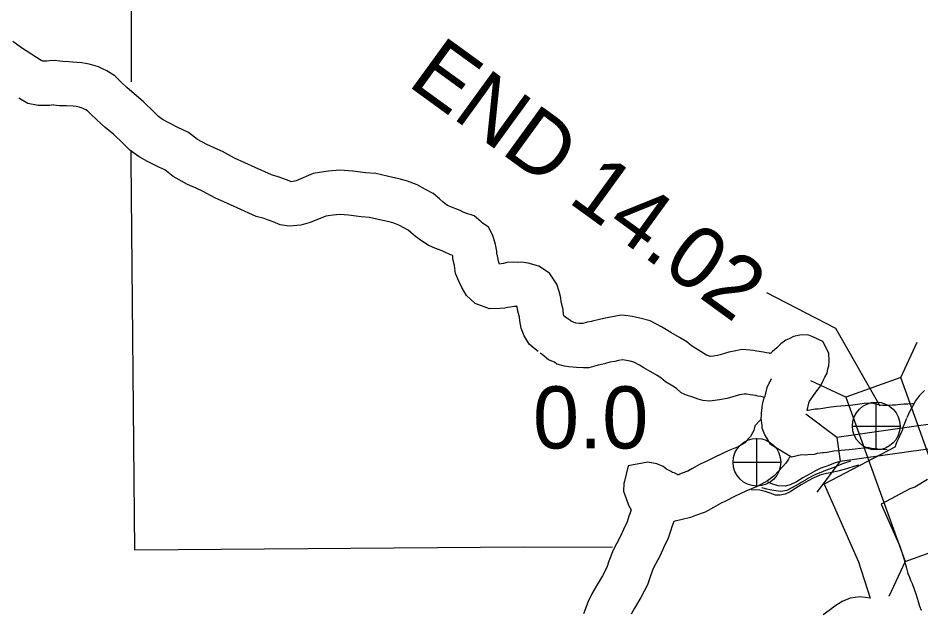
# Model space of a CAD drawing. Extents: x -939622 to -934245, y 1383184 to 1385301.
# Drawn here: x -935234.85 to -935216.43, y 1384102.23 to 1384114.37 of the extents above; entities that cross this region are included whole.
import ezdxf

# ---------------------------------------------------------------- set-up
doc = ezdxf.new("R2010")
doc.units = 0
for name, color, linetype in [('Level 10', 7, 'Continuous'), ('Level 20', 7, 'Continuous'), ('Level 25', 7, 'Continuous'), ('Level 26', 7, 'Continuous'), ('Level 8', 7, 'Continuous'), ('Level 9', 7, 'Continuous')]:
    doc.layers.add(name, color=color, linetype=linetype)

msp = doc.modelspace()

# ---------------------------------------------------------------- linework, layer by layer
at = {"layer": 'Level 10'}
for points in [[(-935234.373, 1384113.508), (-935234.773, 1384113.765), (-935234.952, 1384113.897)], [(-935223.648, 1384108.246), (-935223.708, 1384108.297), (-935223.713, 1384108.302), (-935223.715, 1384108.311), (-935223.724, 1384108.425), (-935223.766, 1384108.579), (-935223.773, 1384108.664), (-935223.808, 1384108.792), (-935223.855, 1384108.94), (-935224.004, 1384109.167), (-935224.22, 1384109.312), (-935224.437, 1384109.37), (-935224.577, 1384109.389), (-935224.658, 1384109.388), (-935224.738, 1384109.391), (-935224.864, 1384109.383), (-935224.94, 1384109.363), (-935224.988, 1384109.36), (-935225.022, 1384109.353), (-935225.03, 1384109.37), (-935225.047, 1384109.409), (-935225.058, 1384109.489), (-935225.078, 1384109.573), (-935225.078, 1384109.613), (-935225.103, 1384109.75), (-935225.163, 1384109.937), (-935225.251, 1384110.106), (-935225.38, 1384110.197), (-935225.395, 1384110.213), (-935225.539, 1384110.338), (-935225.712, 1384110.39), (-935225.765, 1384110.413), (-935225.825, 1384110.447), (-935226.038, 1384110.529), (-935226.068, 1384110.542), (-935226.102, 1384110.563), (-935226.171, 1384110.617), (-935226.25, 1384110.683), (-935226.378, 1384110.795), (-935226.533, 1384110.876), (-935226.701, 1384110.97), (-935226.899, 1384111.042), (-935227.042, 1384111.084), (-935227.2, 1384111.121), (-935227.547, 1384111.2), (-935227.759, 1384111.214), (-935228.014, 1384111.245), (-935228.28, 1384111.267), (-935228.512, 1384111.249), (-935228.656, 1384111.229), (-935228.825, 1384111.199), (-935229.174, 1384111.052), (-935229.241, 1384111.034), (-935229.271, 1384111.031), (-935229.315, 1384111.05), (-935229.445, 1384111.096), (-935229.541, 1384111.133), (-935229.673, 1384111.172), (-935230.006, 1384111.32), (-935230.43, 1384111.51), (-935230.676, 1384111.646), (-935230.847, 1384111.725), (-935230.995, 1384111.79), (-935231.185, 1384111.891), (-935231.368, 1384112.038), (-935231.583, 1384112.141), (-935231.786, 1384112.241), (-935231.896, 1384112.302), (-935231.98, 1384112.361), (-935232.072, 1384112.455), (-935232.293, 1384112.671), (-935232.48, 1384112.824), (-935232.626, 1384112.956), (-935232.742, 1384113.065), (-935232.871, 1384113.19), (-935233.032, 1384113.293), (-935233.12, 1384113.333), (-935233.205, 1384113.374), (-935233.395, 1384113.434), (-935233.548, 1384113.458), (-935233.649, 1384113.468), (-935233.811, 1384113.479), (-935233.932, 1384113.483), (-935233.997, 1384113.49), (-935234.09, 1384113.505), (-935234.209, 1384113.496), (-935234.256, 1384113.49), (-935234.299, 1384113.491), (-935234.338, 1384113.49), (-935234.398, 1384113.523)], [(-935224.238, 1384107.566), (-935224.294, 1384107.615), (-935224.418, 1384107.72), (-935224.522, 1384107.885), (-935224.581, 1384108.042), (-935224.609, 1384108.197), (-935224.614, 1384108.27), (-935224.655, 1384108.421), (-935224.661, 1384108.488), (-935224.724, 1384108.49), (-935224.724, 1384108.49), (-935224.798, 1384108.471), (-935224.863, 1384108.467), (-935224.913, 1384108.456), (-935225.017, 1384108.444), (-935225.225, 1384108.441), (-935225.52, 1384108.55), (-935225.698, 1384108.714), (-935225.789, 1384108.874), (-935225.845, 1384108.989), (-935225.921, 1384109.159), (-935225.944, 1384109.325), (-935225.976, 1384109.463), (-935225.977, 1384109.523), (-935225.987, 1384109.533), (-935226.022, 1384109.543), (-935226.169, 1384109.607), (-935226.212, 1384109.632), (-935226.374, 1384109.694), (-935226.482, 1384109.74), (-935226.618, 1384109.825), (-935226.738, 1384109.918), (-935226.835, 1384109.999), (-935226.89, 1384110.047), (-935226.959, 1384110.084), (-935227.076, 1384110.148), (-935227.18, 1384110.186), (-935227.272, 1384110.213), (-935227.403, 1384110.244), (-935227.677, 1384110.306), (-935227.844, 1384110.317), (-935228.107, 1384110.35), (-935228.281, 1384110.364), (-935228.415, 1384110.353), (-935228.517, 1384110.34), (-935228.569, 1384110.33), (-935228.883, 1384110.198), (-935229.08, 1384110.146), (-935229.312, 1384110.123), (-935229.499, 1384110.15), (-935229.643, 1384110.211), (-935229.755, 1384110.252), (-935229.828, 1384110.279), (-935229.986, 1384110.326), (-935230.373, 1384110.498), (-935230.833, 1384110.704), (-935231.083, 1384110.843), (-935231.215, 1384110.904), (-935231.387, 1384110.979), (-935231.682, 1384111.136), (-935231.852, 1384111.272), (-935231.976, 1384111.332), (-935232.203, 1384111.443), (-935232.377, 1384111.54), (-935232.567, 1384111.675), (-935232.707, 1384111.818), (-935232.894, 1384111.999), (-935233.066, 1384112.141), (-935233.236, 1384112.294), (-935233.365, 1384112.415), (-935233.431, 1384112.48), (-935233.463, 1384112.5), (-935233.503, 1384112.518), (-935233.539, 1384112.536), (-935233.602, 1384112.556), (-935233.661, 1384112.565), (-935233.722, 1384112.571), (-935233.855, 1384112.58), (-935233.998, 1384112.584), (-935234.12, 1384112.598), (-935234.125, 1384112.599), (-935234.203, 1384112.588), (-935234.305, 1384112.591), (-935234.434, 1384112.589), (-935234.646, 1384112.632), (-935234.833, 1384112.736)], [(-935218.75, 1384106.363), (-935218.715, 1384106.516), (-935218.713, 1384106.522), (-935218.696, 1384106.558), (-935218.582, 1384106.717), (-935218.547, 1384106.766), (-935218.493, 1384106.835), (-935218.425, 1384106.956), (-935218.414, 1384106.985), (-935218.413, 1384106.988), (-935218.383, 1384107.043), (-935218.342, 1384107.129), (-935218.325, 1384107.212), (-935218.307, 1384107.279), (-935218.299, 1384107.372), (-935218.302, 1384107.533), (-935218.426, 1384107.773), (-935218.631, 1384107.871), (-935218.73, 1384107.907), (-935218.897, 1384107.904), (-935219.025, 1384107.874), (-935219.099, 1384107.836), (-935219.115, 1384107.828), (-935219.18, 1384107.799), (-935219.286, 1384107.724), (-935219.366, 1384107.645), (-935219.453, 1384107.57), (-935219.487, 1384107.538), (-935219.499, 1384107.53), (-935219.5, 1384107.53), (-935219.506, 1384107.53), (-935219.518, 1384107.532), (-935219.585, 1384107.543), (-935219.641, 1384107.555), (-935219.773, 1384107.576), (-935219.843, 1384107.587), (-935219.912, 1384107.599), (-935220.08, 1384107.608), (-935220.204, 1384107.585), (-935220.344, 1384107.557), (-935220.52, 1384107.504), (-935220.578, 1384107.487), (-935220.661, 1384107.473), (-935220.725, 1384107.466), (-935220.776, 1384107.486), (-935220.798, 1384107.493), (-935221.017, 1384107.627), (-935221.106, 1384107.682), (-935221.203, 1384107.764), (-935221.348, 1384107.851), (-935221.529, 1384107.959), (-935221.616, 1384108.008), (-935221.716, 1384108.072), (-935221.952, 1384108.197), (-935222.161, 1384108.252), (-935222.317, 1384108.281), (-935222.405, 1384108.295), (-935222.54, 1384108.307), (-935222.793, 1384108.264), (-935222.86, 1384108.246), (-935222.957, 1384108.23), (-935223.124, 1384108.188), (-935223.148, 1384108.18), (-935223.236, 1384108.166), (-935223.277, 1384108.151), (-935223.325, 1384108.138), (-935223.399, 1384108.14), (-935223.465, 1384108.146), (-935223.559, 1384108.186), (-935223.571, 1384108.191), (-935223.612, 1384108.225), (-935223.69, 1384108.278)], [(-935219.989, 1384106.699), (-935220.014, 1384106.703), (-935220.02, 1384106.703), (-935220.034, 1384106.701), (-935220.127, 1384106.683), (-935220.263, 1384106.641), (-935220.378, 1384106.608), (-935220.535, 1384106.582), (-935220.731, 1384106.558), (-935220.875, 1384106.571), (-935220.971, 1384106.595), (-935221.082, 1384106.639), (-935221.207, 1384106.681), (-935221.317, 1384106.726), (-935221.411, 1384106.813), (-935221.489, 1384106.861), (-935221.637, 1384106.952), (-935221.729, 1384107.03), (-935221.808, 1384107.078), (-935221.984, 1384107.182), (-935222.08, 1384107.238), (-935222.167, 1384107.292), (-935222.282, 1384107.353), (-935222.357, 1384107.373), (-935222.473, 1384107.394), (-935222.506, 1384107.4), (-935222.597, 1384107.384), (-935222.668, 1384107.365), (-935222.774, 1384107.348), (-935222.883, 1384107.32), (-935222.943, 1384107.302), (-935223.014, 1384107.29), (-935223.198, 1384107.238), (-935223.311, 1384107.236), (-935223.453, 1384107.242), (-935223.607, 1384107.254), (-935223.695, 1384107.27), (-935223.855, 1384107.313), (-935223.902, 1384107.353), (-935224.024, 1384107.397), (-935224.153, 1384107.505), (-935224.196, 1384107.534)], [(-935219.066, 1384105.413), (-935219.494, 1384105.672), (-935219.563, 1384105.793), (-935219.609, 1384105.866), (-935219.663, 1384106.004), (-935219.664, 1384106.063), (-935219.683, 1384106.2), (-935219.679, 1384106.268), (-935219.679, 1384106.318), (-935219.666, 1384106.42), (-935219.662, 1384106.436), (-935219.66, 1384106.487), (-935219.628, 1384106.603), (-935219.605, 1384106.66), (-935219.591, 1384106.721), (-935219.564, 1384106.836), (-935219.521, 1384106.92), (-935219.503, 1384106.956), (-935219.472, 1384107.021)], [(-935219.614, 1384106.632), (-935219.685, 1384106.648), (-935219.751, 1384106.659), (-935219.803, 1384106.67), (-935219.912, 1384106.687), (-935219.987, 1384106.698), (-935219.998, 1384106.7)], [(-935216.355, 1384106.771), (-935216.462, 1384106.661), (-935216.535, 1384106.565), (-935216.597, 1384106.445), (-935216.624, 1384106.399), (-935216.667, 1384106.322), (-935216.715, 1384106.212)], [(-935216.581, 1384106.501), (-935216.596, 1384106.501), (-935216.695, 1384106.496), (-935216.776, 1384106.492), (-935216.894, 1384106.483), (-935216.948, 1384106.474), (-935217.004, 1384106.471), (-935217.102, 1384106.464), (-935217.165, 1384106.465), (-935217.209, 1384106.468), (-935217.267, 1384106.477), (-935217.426, 1384106.513), (-935217.581, 1384106.511), (-935217.671, 1384106.493), (-935217.767, 1384106.482), (-935217.865, 1384106.469), (-935217.97, 1384106.459), (-935218.146, 1384106.444), (-935218.201, 1384106.438), (-935218.313, 1384106.429), (-935218.429, 1384106.409), (-935218.469, 1384106.402), (-935218.524, 1384106.395), (-935218.537, 1384106.393), (-935218.586, 1384106.39), (-935218.728, 1384106.367), (-935218.739, 1384106.364), (-935218.75, 1384106.363)], [(-935219.69, 1384106.18), (-935219.698, 1384106.172), (-935219.812, 1384106.055), (-935219.838, 1384105.959), (-935219.86, 1384105.912), (-935219.902, 1384105.834), (-935219.92, 1384105.813), (-935219.99, 1384105.737), (-935220.02, 1384105.705), (-935220.042, 1384105.689), (-935220.157, 1384105.625), (-935220.361, 1384105.541), (-935220.629, 1384105.415), (-935220.796, 1384105.329), (-935220.927, 1384105.267), (-935221.097, 1384105.172), (-935221.182, 1384105.124), (-935221.314, 1384105.082), (-935221.345, 1384105.063), (-935221.368, 1384105.054), (-935221.372, 1384105.054), (-935221.384, 1384105.055), (-935221.389, 1384105.056), (-935221.395, 1384105.057), (-935221.459, 1384105.09), (-935221.493, 1384105.102), (-935221.535, 1384105.124), (-935221.59, 1384105.151), (-935221.617, 1384105.169), (-935221.686, 1384105.22), (-935221.817, 1384105.277), (-935221.997, 1384105.308), (-935222.402, 1384105.235), (-935222.475, 1384104.925), (-935222.484, 1384104.874), (-935222.495, 1384104.717), (-935222.442, 1384104.572), (-935222.394, 1384104.431), (-935222.339, 1384104.338), (-935222.36, 1384104.279), (-935222.384, 1384104.206), (-935222.422, 1384104.091), (-935222.493, 1384103.935), (-935222.554, 1384103.802), (-935222.708, 1384103.512), (-935222.791, 1384103.291), (-935222.834, 1384103.159), (-935222.924, 1384102.989), (-935223.044, 1384102.789), (-935223.14, 1384102.621), (-935223.213, 1384102.465), (-935223.307, 1384102.214)], [(-935216.719, 1384106.202), (-935216.759, 1384106.103), (-935216.792, 1384106.016), (-935216.811, 1384105.951), (-935216.848, 1384105.876), (-935216.886, 1384105.793), (-935216.923, 1384105.709), (-935216.946, 1384105.65), (-935216.959, 1384105.618)], [(-935217.114, 1384105.564), (-935217.204, 1384105.566), (-935217.305, 1384105.573), (-935217.433, 1384105.592), (-935217.507, 1384105.608), (-935217.529, 1384105.604), (-935217.655, 1384105.589), (-935217.766, 1384105.574), (-935217.89, 1384105.563), (-935218.055, 1384105.549), (-935218.114, 1384105.542), (-935218.201, 1384105.535), (-935218.271, 1384105.523), (-935218.338, 1384105.511), (-935218.403, 1384105.503), (-935218.432, 1384105.499), (-935218.479, 1384105.495), (-935218.541, 1384105.485), (-935218.602, 1384105.469), (-935218.732, 1384105.463), (-935218.783, 1384105.456), (-935218.862, 1384105.462), (-935219.066, 1384105.413)], [(-935216.959, 1384105.618), (-935218.397, 1384104.864), (-935217.7, 1384103.277), (-935217.462, 1384102.535), (-935217.666, 1384102.563), (-935217.871, 1384102.538), (-935218.034, 1384102.469), (-935218.18, 1384102.372), (-935218.296, 1384102.285), (-935218.417, 1384102.196)], [(-935219.105, 1384105.416), (-935219.13, 1384105.369), (-935219.183, 1384105.29), (-935219.248, 1384105.214), (-935219.331, 1384105.124), (-935219.42, 1384105.029), (-935219.558, 1384104.929), (-935219.765, 1384104.813), (-935219.997, 1384104.717), (-935220.23, 1384104.608), (-935220.397, 1384104.521), (-935220.516, 1384104.466), (-935220.656, 1384104.388), (-935220.829, 1384104.29), (-935221.028, 1384104.22), (-935221.124, 1384104.184), (-935221.468, 1384104.103), (-935221.508, 1384103.989), (-935221.529, 1384103.923), (-935221.583, 1384103.761), (-935221.675, 1384103.56), (-935221.747, 1384103.403), (-935221.886, 1384103.142), (-935221.941, 1384102.994), (-935222.002, 1384102.807), (-935222.14, 1384102.547), (-935222.267, 1384102.335), (-935222.34, 1384102.206)], [(-935216.292, 1384104.954), (-935216.553, 1384104.799), (-935216.651, 1384104.764), (-935217.235, 1384104.457), (-935216.857, 1384103.596), (-935216.77, 1384103.326), (-935216.743, 1384103.22), (-935216.723, 1384103.149), (-935216.691, 1384103.042), (-935216.66, 1384102.963), (-935216.636, 1384102.9), (-935216.603, 1384102.834), (-935216.525, 1384102.602), (-935216.484, 1384102.467), (-935216.453, 1384102.373), (-935216.423, 1384102.29)]]:
    msp.add_lwpolyline(points, dxfattribs=at)
at = {"layer": 'Level 20'}
for p, q in [((-935216.839, 1384107.039), (-935216.502, 1384107.756)), ((-935217.956, 1384106.636), (-935218.673, 1384106.973)), ((-935218.141, 1384105.817), (-935218.774, 1384106.293)), ((-935218.073, 1384105.329), (-935218.549, 1384104.696)), ((-935216.747, 1384103.284), (-935217.083, 1384102.567))]:
    msp.add_line(p, q, dxfattribs=at)
for points in [[(-935215.629, 1384103.687), (-935216.839, 1384107.039), (-935217.956, 1384106.636), (-935216.747, 1384103.284)], [(-935214.612, 1384106.315), (-935218.141, 1384105.817), (-935218.073, 1384105.329), (-935214.544, 1384105.827)]]:
    msp.add_lwpolyline(points, close=True, dxfattribs=at)
at = {"layer": 'Level 25'}
msp.add_lwpolyline([(-935219.579, 1384108.772), (-935218.166, 1384108.044), (-935217.267, 1384106.46)], dxfattribs=at)
at = {"layer": 'Level 26'}
for p, q in [((-935217.338, 1384105.56), (-935217.338, 1384106.535)), ((-935217.826, 1384106.048), (-935216.851, 1384106.048)), ((-935219.772, 1384104.822), (-935219.772, 1384105.797)), ((-935220.26, 1384105.309), (-935219.285, 1384105.309))]:
    msp.add_line(p, q, dxfattribs=at)
for centre in [(-935217.338, 1384106.048), (-935219.772, 1384105.309)]:
    msp.add_circle(centre, 0.487, dxfattribs=at)
at = {"layer": 'Level 8'}
for points in [[(-935232.534, 1384113.073), (-935232.526, 1384119.419)], [(-935232.464, 1384103.517), (-935232.536, 1384111.471), (-935232.535, 1384111.649)], [(-935217.861, 1384105.331), (-935217.901, 1384105.318), (-935218.027, 1384105.277), (-935218.203, 1384105.205), (-935218.373, 1384105.14), (-935218.469, 1384105.099), (-935218.576, 1384105.056), (-935218.749, 1384104.969), (-935218.761, 1384104.96), (-935218.782, 1384104.945), (-935218.868, 1384104.898), (-935218.907, 1384104.868), (-935218.985, 1384104.825), (-935219.16, 1384104.732), (-935219.283, 1384104.712), (-935219.389, 1384104.729), (-935219.506, 1384104.745), (-935219.569, 1384104.759), (-935219.642, 1384104.782), (-935219.673, 1384104.787)], [(-935222.72, 1384103.569), (-935224.524, 1384103.575), (-935232.464, 1384103.517)]]:
    msp.add_lwpolyline(points, dxfattribs=at)
at = {"layer": 'Level 9'}
for points in [[(-935218.1, 1384105.319), (-935218.174, 1384105.298), (-935218.323, 1384105.238), (-935218.469, 1384105.19), (-935218.579, 1384105.131), (-935218.683, 1384105.072), (-935218.832, 1384104.994), (-935218.963, 1384104.911), (-935219.097, 1384104.845), (-935219.196, 1384104.819), (-935219.34, 1384104.829), (-935219.467, 1384104.868), (-935219.54, 1384104.906), (-935219.543, 1384104.907)], [(-935217.694, 1384105.251), (-935217.773, 1384105.23), (-935217.943, 1384105.176), (-935218.096, 1384105.137), (-935218.239, 1384105.101), (-935218.353, 1384105.078), (-935218.488, 1384105.043), (-935218.622, 1384104.983), (-935218.723, 1384104.927), (-935218.866, 1384104.849), (-935218.979, 1384104.778), (-935219.091, 1384104.707), (-935219.196, 1384104.657), (-935219.297, 1384104.64), (-935219.393, 1384104.635), (-935219.505, 1384104.675), (-935219.602, 1384104.713), (-935219.711, 1384104.738), (-935219.843, 1384104.747), (-935219.885, 1384104.739)]]:
    msp.add_lwpolyline(points, dxfattribs=at)

# ---------------------------------------------------------------- texts
at = {"layer": 'Level 25'}
msp.add_text('END 14.02', height=1.2672, rotation=324, dxfattribs=at).set_placement((-935226.926, 1384113.013))
msp.add_text('0.0', height=1.2672, dxfattribs=at).set_placement((-935224.342, 1384105.59))

doc.saveas('drawing.dxf')
